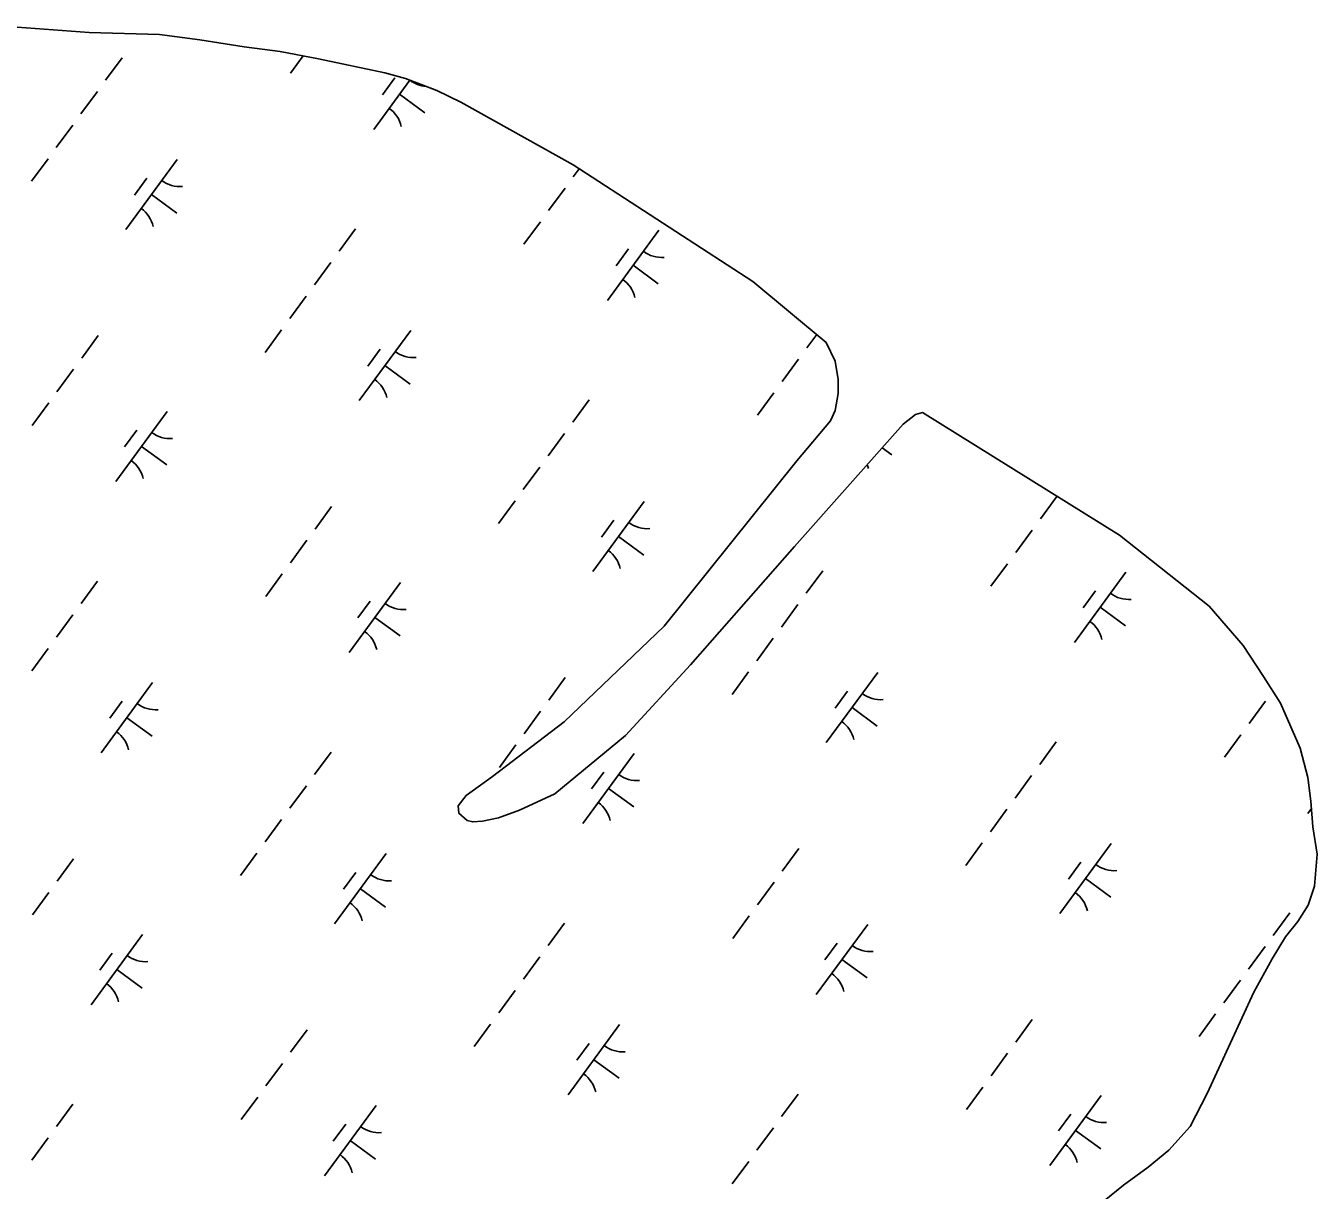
# Model space of a CAD drawing. Extents: x 3905714 to 3926767, y 183354 to 205755.
# Drawn here: x 3917167 to 3917909, y 198580 to 199250 of the extents above; entities that cross this region are included whole.
import ezdxf

# ---------------------------------------------------------------- set-up
doc = ezdxf.new("R2010")
doc.units = 0
doc.layers.add('V-TOPO-SHOR', color=7, linetype='Continuous')
doc.layers.add('V-WETL-SWMP', color=7, linetype='Continuous')

msp = doc.modelspace()

# ---------------------------------------------------------------- linework, layer by layer
at = {"layer": 'V-TOPO-SHOR'}
for points in [[(3917057.21, 199208.72), (3917058.86, 199208.27), (3917059.8, 199208.04), (3917061.91, 199208.77), (3917065.14, 199215.86), (3917070.45, 199227.44), (3917078.61, 199236), (3917087.5, 199241.96), (3917105.58, 199247.31), (3917120.88, 199247.46), (3917151.46, 199249.63), (3917203.53, 199245.88), (3917243.79, 199244.61), (3917267.13, 199241.53), (3917292.6, 199237.53), (3917313.1, 199234.9), (3917335.27, 199230.63), (3917373.25, 199222.51), (3917385.29, 199219.33), (3917403.24, 199212.43), (3917416.96, 199205.74), (3917481.57, 199169.62), (3917584.84, 199102.55), (3917626.99, 199067.63)], [(3917682.23, 199027.31), (3917678.16, 199026.22), (3917671.24, 199020.57), (3917608.71, 198950.29), (3917548.94, 198882.35), (3917511.68, 198841.57), (3917471.1, 198808.2), (3917450.74, 198798.72), (3917438.7, 198794.42), (3917429.43, 198792.48), (3917423.85, 198791.96), (3917420.6, 198792.86), (3917415.91, 198797), (3917415.41, 198801.17), (3917420, 198807.26), (3917435.23, 198818.09), (3917476.29, 198849.61), (3917533.86, 198904.51), (3917610.1, 198999.56), (3917629.41, 199022.5), (3917632.14, 199028.57), (3917633.9, 199038.35), (3917633.83, 199046.24), (3917632.02, 199056.9), (3917626.99, 199067.63)], [(3917682.23, 199027.31), (3917795.5, 198956.91), (3917846.97, 198915.96), (3917866.48, 198893.31), (3917878.19, 198875.52), (3917887.98, 198860.31), (3917899.29, 198834.29), (3917903.69, 198817.61), (3917905.46, 198803.98), (3917906.54, 198789.15), (3917909.04, 198773.4), (3917907.57, 198755.03), (3917903.9, 198744.16), (3917897.87, 198734.69), (3917890.89, 198725.91), (3917883.24, 198713.36), (3917872.59, 198694.2), (3917845.83, 198635.8), (3917836.12, 198616.87), (3917823.77, 198603.34), (3917811.85, 198593.57), (3917797.82, 198583.08), (3917770.48, 198561.17)]]:
    msp.add_lwpolyline(points, dxfattribs=at)
at = {"layer": 'V-WETL-SWMP'}
for p, q in [((3917151.46, 199249.63), (3917203.53, 199245.88)), ((3917203.53, 199245.88), (3917243.8, 199244.61)), ((3917243.8, 199244.61), (3917267.13, 199241.53)), ((3917267.13, 199241.53), (3917292.6, 199237.53)), ((3917292.6, 199237.53), (3917313.1, 199234.9)), ((3917313.1, 199234.9), (3917335.27, 199230.63)), ((3917326.4, 199232.34), (3917319.08, 199222.35)), ((3917222.38, 199231.22), (3917212.92, 199218.31)), ((3917335.27, 199230.63), (3917373.25, 199222.51)), ((3917387.73, 199218.39), (3917367, 199190.09)), ((3917379.1, 199219.66), (3917372, 199209.98)), ((3917373.25, 199222.51), (3917385.29, 199219.33)), ((3917385.29, 199219.33), (3917403.24, 199212.43)), ((3917208.19, 199211.85), (3917198.74, 199198.95)), ((3917381.77, 199210.26), (3917396.29, 199199.62)), ((3917403.24, 199212.43), (3917416.96, 199205.74)), ((3917416.96, 199205.74), (3917481.57, 199169.62)), ((3917194.01, 199192.49), (3917184.55, 199179.59)), ((3917179.83, 199173.13), (3917170.37, 199160.23)), ((3917254.01, 199172.81), (3917224.46, 199132.47)), ((3917481.57, 199169.62), (3917584.84, 199102.55)), ((3917485.01, 199167.38), (3917481.63, 199162.76)), ((3917236.56, 199162.04), (3917229.46, 199152.36)), ((3917239.23, 199152.64), (3917253.75, 199142)), ((3917476.9, 199156.31), (3917467.45, 199143.4)), ((3917462.72, 199136.95), (3917453.26, 199124.04)), ((3917356.56, 199132.91), (3917347.1, 199120)), ((3917530.73, 199132.12), (3917501.18, 199091.78)), ((3917513.27, 199121.35), (3917506.18, 199111.67)), ((3917342.37, 199113.55), (3917332.92, 199100.64)), ((3917515.95, 199111.95), (3917530.47, 199101.31)), ((3917584.84, 199102.55), (3917626.99, 199067.63)), ((3917328.19, 199094.19), (3917318.73, 199081.28)), ((3917208.59, 199071.54), (3917199.14, 199058.63)), ((3917314.01, 199074.83), (3917304.55, 199061.92)), ((3917388.19, 199074.5), (3917358.64, 199034.17)), ((3917621.48, 199072.19), (3917615.81, 199064.46)), ((3917370.74, 199063.73), (3917363.64, 199054.05)), ((3917626.99, 199067.63), (3917632.02, 199056.9)), ((3917373.41, 199054.33), (3917387.93, 199043.7)), ((3917611.08, 199058), (3917601.63, 199045.1)), ((3917632.02, 199056.9), (3917633.83, 199046.24)), ((3917194.41, 199052.18), (3917184.95, 199039.27)), ((3917633.83, 199046.24), (3917633.9, 199038.35)), ((3917180.23, 199032.82), (3917170.77, 199019.91)), ((3917490.74, 199034.6), (3917481.28, 199021.7)), ((3917596.9, 199038.64), (3917587.44, 199025.74)), ((3917633.9, 199038.35), (3917632.14, 199028.57)), ((3917248.23, 199027.99), (3917218.68, 198987.65)), ((3917632.14, 199028.57), (3917629.4, 199022.5)), ((3917671.24, 199020.57), (3917678.16, 199026.21)), ((3917678.16, 199026.21), (3917682.23, 199027.31)), ((3917682.23, 199027.31), (3917795.5, 198956.91)), ((3917230.78, 199017.22), (3917223.69, 199007.54)), ((3917608.71, 198950.29), (3917671.24, 199020.57)), ((3917629.4, 199022.5), (3917610.1, 198999.56)), ((3917476.55, 199015.24), (3917467.1, 199002.34)), ((3917233.46, 199007.82), (3917247.98, 198997.18)), ((3917659.18, 199007.02), (3917664.65, 199003.01)), ((3917462.37, 198995.88), (3917452.91, 198982.98)), ((3917610.1, 198999.56), (3917533.86, 198904.51)), ((3917342.77, 198973.23), (3917333.32, 198960.32)), ((3917448.18, 198976.52), (3917438.73, 198963.62)), ((3917522.37, 198976.19), (3917492.82, 198935.86)), ((3917759.45, 198979.06), (3917749.99, 198966.15)), ((3917504.92, 198965.43), (3917497.82, 198955.75)), ((3917745.26, 198959.7), (3917735.81, 198946.79)), ((3917328.59, 198953.87), (3917319.13, 198940.96)), ((3917507.59, 198956.03), (3917522.11, 198945.39)), ((3917548.94, 198882.35), (3917608.71, 198950.29)), ((3917795.5, 198956.91), (3917846.97, 198915.96)), ((3917624.92, 198936.3), (3917615.46, 198923.39)), ((3917731.08, 198940.34), (3917721.62, 198927.43)), ((3917799.09, 198935.5), (3917769.54, 198895.17)), ((3917208.24, 198930.47), (3917198.79, 198917.57)), ((3917314.4, 198934.51), (3917304.95, 198921.6)), ((3917382.41, 198929.68), (3917352.86, 198889.35)), ((3917781.63, 198924.74), (3917774.54, 198915.06)), ((3917364.96, 198918.91), (3917357.87, 198909.23)), ((3917610.73, 198916.94), (3917601.28, 198904.03)), ((3917784.31, 198915.34), (3917798.83, 198904.7)), ((3917846.97, 198915.96), (3917866.49, 198893.31)), ((3917194.06, 198911.11), (3917184.6, 198898.21)), ((3917367.64, 198909.51), (3917382.16, 198898.87)), ((3917533.86, 198904.51), (3917476.29, 198849.61)), ((3917179.87, 198891.75), (3917170.42, 198878.85)), ((3917596.55, 198897.58), (3917587.09, 198884.67)), ((3917866.49, 198893.31), (3917878.19, 198875.52)), ((3917511.68, 198841.57), (3917548.94, 198882.35)), ((3917582.36, 198878.22), (3917572.91, 198865.31)), ((3917656.55, 198877.89), (3917627, 198837.56)), ((3917239.87, 198872.06), (3917210.32, 198831.73)), ((3917476.95, 198874.93), (3917467.5, 198862.02)), ((3917878.19, 198875.52), (3917887.98, 198860.31)), ((3917222.42, 198861.3), (3917215.33, 198851.62)), ((3917639.09, 198867.12), (3917632, 198857.44)), ((3917879.44, 198861.39), (3917869.99, 198848.48)), ((3917462.77, 198855.57), (3917453.31, 198842.66)), ((3917641.77, 198857.72), (3917656.29, 198847.08)), ((3917887.98, 198860.31), (3917899.29, 198834.29)), ((3917225.1, 198851.9), (3917239.62, 198841.26)), ((3917476.29, 198849.61), (3917435.23, 198818.09)), ((3917471.1, 198808.2), (3917511.68, 198841.57)), ((3917865.26, 198842.03), (3917855.8, 198829.12)), ((3917342.42, 198832.17), (3917332.97, 198819.26)), ((3917448.58, 198836.21), (3917439.13, 198823.3)), ((3917759.1, 198837.99), (3917749.64, 198825.08)), ((3917899.29, 198834.29), (3917903.69, 198817.61)), ((3917516.59, 198831.37), (3917487.04, 198791.04)), ((3917435.23, 198818.09), (3917419.99, 198807.26)), ((3917499.14, 198820.61), (3917492.05, 198810.93)), ((3917744.91, 198818.63), (3917735.46, 198805.72)), ((3917903.69, 198817.61), (3917905.46, 198803.98)), ((3917328.24, 198812.81), (3917318.78, 198799.9)), ((3917501.82, 198811.21), (3917516.34, 198800.57)), ((3917419.99, 198807.26), (3917415.41, 198801.17)), ((3917450.74, 198798.72), (3917471.1, 198808.2)), ((3917905.46, 198803.98), (3917906.54, 198789.15)), ((3917415.41, 198801.17), (3917415.91, 198797)), ((3917415.91, 198797), (3917420.59, 198792.86)), ((3917438.7, 198794.42), (3917450.74, 198798.72)), ((3917730.73, 198799.27), (3917721.27, 198786.36)), ((3917905.77, 198799.68), (3917903.72, 198796.87)), ((3917314.05, 198793.45), (3917304.6, 198780.54)), ((3917420.59, 198792.86), (3917423.85, 198791.96)), ((3917423.85, 198791.96), (3917429.43, 198792.48)), ((3917429.43, 198792.48), (3917438.7, 198794.42)), ((3917906.54, 198789.15), (3917909.04, 198773.4)), ((3917716.54, 198779.91), (3917707.09, 198767)), ((3917299.87, 198774.09), (3917290.41, 198761.18)), ((3917374.05, 198773.76), (3917344.5, 198733.42)), ((3917611.13, 198776.62), (3917601.68, 198763.71)), ((3917790.73, 198779.58), (3917761.18, 198739.25)), ((3917909.04, 198773.4), (3917907.57, 198755.03)), ((3917194.46, 198770.79), (3917185, 198757.89)), ((3917773.27, 198768.82), (3917766.18, 198759.14)), ((3917356.6, 198762.99), (3917349.51, 198753.31)), ((3917775.95, 198759.42), (3917790.47, 198748.78)), ((3917180.27, 198751.43), (3917170.82, 198738.53)), ((3917359.28, 198753.59), (3917373.8, 198742.95)), ((3917596.95, 198757.26), (3917587.49, 198744.35)), ((3917907.57, 198755.03), (3917903.9, 198744.16)), ((3917903.9, 198744.16), (3917897.87, 198734.69)), ((3917582.76, 198737.9), (3917573.31, 198724.99)), ((3917893.27, 198739.69), (3917883.82, 198726.78)), ((3917476.6, 198733.86), (3917467.15, 198720.95)), ((3917650.77, 198733.07), (3917621.22, 198692.73)), ((3917897.87, 198734.69), (3917890.89, 198725.91)), ((3917234.1, 198727.24), (3917204.55, 198686.91)), ((3917633.32, 198722.3), (3917626.23, 198712.62)), ((3917879.09, 198720.33), (3917869.63, 198707.42)), ((3917890.89, 198725.91), (3917883.24, 198713.36)), ((3917216.65, 198716.48), (3917209.55, 198706.8)), ((3917462.42, 198714.5), (3917452.96, 198701.59)), ((3917636, 198712.9), (3917650.52, 198702.26)), ((3917883.24, 198713.36), (3917872.59, 198694.2)), ((3917219.32, 198707.08), (3917233.84, 198696.44)), ((3917864.91, 198700.97), (3917855.45, 198688.06)), ((3917448.23, 198695.14), (3917438.78, 198682.23)), ((3917872.59, 198694.2), (3917845.83, 198635.8)), ((3917434.05, 198675.78), (3917424.59, 198662.87)), ((3917745.31, 198678.31), (3917735.85, 198665.41)), ((3917850.72, 198681.61), (3917841.27, 198668.7)), ((3917328.64, 198672.49), (3917319.18, 198659.58)), ((3917508.23, 198675.45), (3917478.68, 198635.12)), ((3917490.78, 198664.69), (3917483.69, 198655.01)), ((3917493.46, 198655.29), (3917507.98, 198644.65)), ((3917731.13, 198658.95), (3917721.67, 198646.05)), ((3917314.45, 198653.13), (3917305, 198640.22)), ((3917716.94, 198639.59), (3917707.49, 198626.69)), ((3917300.27, 198633.77), (3917290.81, 198620.86)), ((3917610.78, 198635.55), (3917601.32, 198622.65)), ((3917784.95, 198634.76), (3917755.4, 198594.43)), ((3917845.83, 198635.8), (3917836.12, 198616.87)), ((3917194.11, 198629.73), (3917184.65, 198616.82)), ((3917368.28, 198628.94), (3917338.73, 198588.6)), ((3917767.5, 198624), (3917760.41, 198614.31)), ((3917350.83, 198618.17), (3917343.73, 198608.49)), ((3917836.12, 198616.87), (3917823.77, 198603.34)), ((3917179.92, 198610.37), (3917170.47, 198597.46)), ((3917596.6, 198616.19), (3917587.14, 198603.29)), ((3917770.18, 198614.6), (3917784.7, 198603.96)), ((3917353.5, 198608.77), (3917368.02, 198598.13)), ((3917823.77, 198603.34), (3917811.85, 198593.57)), ((3917582.41, 198596.83), (3917572.96, 198583.93)), ((3917811.85, 198593.57), (3917797.83, 198583.08)), ((3917797.83, 198583.08), (3917770.49, 198561.17))]:
    msp.add_line(p, q, dxfattribs=at)
for centre, start, end in [((3917398.29, 199232.4), 232.99998, 265.92357), ((3917365.64, 199187.83), 12.99998, 54.54364), ((3917255.75, 199174.78), 232.99998, 274.54364), ((3917223.1, 199130.22), 12.99998, 54.54364), ((3917532.47, 199134.09), 232.99998, 274.54364), ((3917499.82, 199089.53), 12.99998, 54.54364), ((3917389.93, 199076.48), 232.99998, 274.54364), ((3917357.28, 199031.91), 12.99998, 54.54364), ((3917249.97, 199029.96), 232.99998, 274.54364), ((3917217.33, 198985.4), 12.99998, 54.54364), ((3917634, 198991.22), 12.99998, 20.19346), ((3917524.11, 198978.17), 232.99998, 274.54364), ((3917491.46, 198933.61), 12.99998, 54.54364), ((3917800.83, 198937.48), 232.99998, 274.54364), ((3917384.15, 198931.65), 232.99998, 274.54364), ((3917768.18, 198892.92), 12.99998, 54.54364), ((3917351.51, 198887.09), 12.99998, 54.54364), ((3917658.29, 198879.86), 232.99998, 274.54364), ((3917241.61, 198874.04), 232.99998, 274.54364), ((3917625.64, 198835.3), 12.99998, 54.54364), ((3917208.97, 198829.48), 12.99998, 54.54364), ((3917518.33, 198833.35), 232.99998, 274.54364), ((3917485.68, 198788.79), 12.99998, 54.54364), ((3917792.47, 198781.56), 232.99998, 274.54364), ((3917375.79, 198775.73), 232.99998, 274.54364), ((3917759.82, 198736.99), 12.99998, 54.54364), ((3917343.15, 198731.17), 12.99998, 54.54364), ((3917652.51, 198735.04), 232.99998, 274.54364), ((3917235.84, 198729.22), 232.99998, 274.54364), ((3917203.19, 198684.65), 12.99998, 54.54364), ((3917619.86, 198690.48), 12.99998, 54.54364), ((3917509.97, 198677.43), 232.99998, 274.54364), ((3917477.32, 198632.86), 12.99998, 54.54364), ((3917370.02, 198630.91), 232.99998, 274.54364), ((3917786.69, 198636.74), 232.99998, 274.54364), ((3917754.04, 198592.17), 12.99998, 54.54364), ((3917337.37, 198586.35), 12.99998, 54.54364)]:
    msp.add_arc(centre, 17.62, start, end, dxfattribs=at)

doc.saveas('drawing.dxf')
